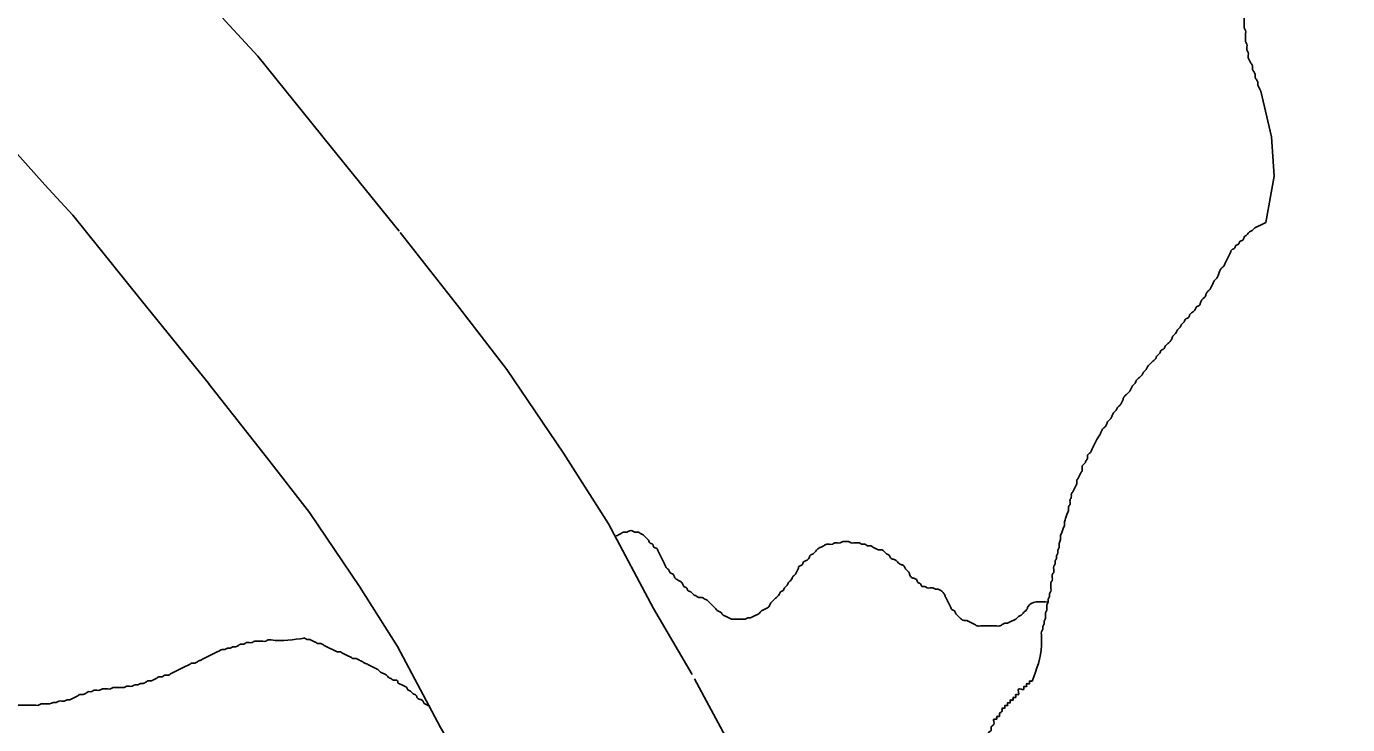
# Model space of a CAD drawing. Extents: x 813775 to 1157140, y 1757555 to 1979907.
# Drawn here: x 1039048 to 1041758, y 1814610 to 1816043 of the extents above; entities that cross this region are included whole.
import ezdxf

# ---------------------------------------------------------------- set-up
doc = ezdxf.new("R2010")
doc.units = 0
doc.layers.add('Level 10', color=7, linetype='Continuous')
doc.layers.add('Level 35', color=7, linetype='Continuous')

msp = doc.modelspace()

# ---------------------------------------------------------------- linework, layer by layer
at = {"layer": 'Level 10'}
for points in [[(1039812.3, 1815622.4), (1039672.9, 1815794.6), (1039522.7, 1815981.8), (1039455.8, 1816054.2), (1039334.4, 1816189.5), (1039194.3, 1816338.3), (1039006.8, 1816520), (1038780.3, 1816703), (1038503.5, 1816908), (1038241.8, 1817107)], [(1037939.1, 1816709.1), (1038203.3, 1816508.1), (1038474.3, 1816307.5), (1038675, 1816145.3), (1038838.1, 1815987.2), (1038966.3, 1815851), (1039086, 1815717.7), (1039143.5, 1815655.4), (1039283.6, 1815480.9), (1039423.6, 1815307.9)], [(1040413.5, 1814713.4), (1040334, 1814848.5), (1040241.7, 1815022), (1040149.7, 1815167.5), (1040033.6, 1815338.9), (1039935, 1815466.5), (1039814.3, 1815619.8)], [(1039421.5, 1815310.4), (1039540.7, 1815159), (1039628.4, 1815045.5), (1039731.4, 1814893.6), (1039809.1, 1814770.6), (1039897.6, 1814604.3), (1039982.5, 1814459.9)], [(1041757.8, 1812525.4), (1041699.3, 1812687.1), (1041637.2, 1812846.9), (1041560.3, 1813006.8), (1041470.2, 1813181.1), (1041371.9, 1813346), (1041321.7, 1813426.4), (1041141.6, 1813671.3), (1041014.7, 1813847.9), (1040910.6, 1813985.9), (1040768.4, 1814169.1), (1040682.6, 1814283.6), (1040609.8, 1814390.2), (1040491.4, 1814568), (1040418.5, 1814704.4)]]:
    msp.add_lwpolyline(points, dxfattribs=at)
at = {"layer": 'Level 35'}
msp.add_lwpolyline([(1041579.8, 1815910), (1041601.6, 1815816.2), (1041607.1, 1815735.3), (1041590.1, 1815640.4)], dxfattribs=at)
for points in [[(1041565.3, 1816145.5), (1041565.3, 1816140), (1041562.5, 1816134.4), (1041559.7, 1816128.8), (1041556.9, 1816123.2), (1041556.9, 1816117.6), (1041554.1, 1816112), (1041554.1, 1816106.5), (1041551.4, 1816100.9), (1041551.4, 1816095.3), (1041548.6, 1816089.7), (1041548.6, 1816084.1), (1041548.6, 1816078.6), (1041545.8, 1816073), (1041545.8, 1816067.4), (1041545.8, 1816061.8), (1041545.8, 1816056.2), (1041545.8, 1816050.7), (1041545.8, 1816045.1), (1041545.8, 1816039.5), (1041548.6, 1816033.9), (1041548.6, 1816028.3), (1041548.6, 1816022.7), (1041548.6, 1816017.2), (1041548.6, 1816011.6), (1041551.4, 1816006), (1041551.4, 1816000.4), (1041551.4, 1815994.8), (1041554.1, 1815989.3), (1041554.1, 1815983.7), (1041554.1, 1815978.1), (1041556.9, 1815972.5), (1041559.7, 1815966.9), (1041562.5, 1815961.4), (1041562.5, 1815955.8), (1041565.3, 1815950.2), (1041568.1, 1815944.6), (1041568.1, 1815939), (1041570.9, 1815933.4), (1041573.7, 1815927.9), (1041573.7, 1815922.3), (1041576.5, 1815916.7), (1041579.3, 1815911.1), (1041579.8, 1815910)], [(1041590.1, 1815640.4), (1041579, 1815634.8), (1041573.4, 1815632.1), (1041567.8, 1815629.3), (1041562.2, 1815623.7), (1041556.7, 1815620.9), (1041551.1, 1815615.3), (1041545.5, 1815609.7), (1041542.7, 1815604.1), (1041537.1, 1815601.4), (1041534.3, 1815595.8), (1041528.8, 1815593), (1041526, 1815587.4), (1041520.4, 1815584.6), (1041517.6, 1815579), (1041514.8, 1815573.4), (1041512, 1815567.9), (1041509.2, 1815562.3), (1041506.5, 1815556.7), (1041503.7, 1815551.1), (1041498.1, 1815545.5), (1041495.3, 1815540), (1041492.5, 1815531.6), (1041489.7, 1815526), (1041484.1, 1815520.4), (1041481.3, 1815514.8), (1041478.6, 1815509.3), (1041475.8, 1815503.7), (1041470.2, 1815498.1), (1041467.4, 1815492.5), (1041464.6, 1815486.9), (1041459, 1815481.4), (1041456.2, 1815475.8), (1041453.5, 1815470.2), (1041447.9, 1815467.4), (1041445.1, 1815461.8), (1041439.5, 1815456.2)], [(1041439.5, 1815456.2), (1041433.9, 1815450.7), (1041431.1, 1815445.1), (1041425.6, 1815442.3), (1041422.8, 1815436.7), (1041417.2, 1815431.1), (1041414.4, 1815425.5), (1041408.8, 1815420), (1041406, 1815414.4), (1041400.5, 1815408.8), (1041397.7, 1815403.2), (1041394.9, 1815397.6), (1041389.3, 1815392.1), (1041383.7, 1815386.5), (1041380.9, 1815380.9), (1041375.3, 1815378.1), (1041372.6, 1815372.5), (1041367, 1815366.9), (1041364.2, 1815361.4), (1041358.6, 1815355.8), (1041353, 1815350.2), (1041347.5, 1815344.6), (1041344.7, 1815339), (1041339.1, 1815333.5), (1041336.3, 1815327.9), (1041330.7, 1815322.3), (1041325.1, 1815316.7), (1041322.3, 1815311.1), (1041316.8, 1815305.5), (1041314, 1815300), (1041311.2, 1815294.4), (1041305.6, 1815288.8), (1041300, 1815283.2), (1041297.2, 1815277.6), (1041294.5, 1815272.1), (1041291.7, 1815266.5), (1041286.1, 1815260.9), (1041283.3, 1815255.3), (1041277.7, 1815249.7), (1041274.9, 1815244.2), (1041272.1, 1815238.6), (1041266.6, 1815233), (1041263.8, 1815227.4), (1041261, 1815221.8), (1041255.4, 1815216.2), (1041252.6, 1815210.7), (1041249.8, 1815205.1), (1041244.2, 1815196.7), (1041241.5, 1815191.1), (1041238.7, 1815185.5), (1041235.9, 1815180), (1041233.1, 1815174.4), (1041230.3, 1815168.8), (1041224.7, 1815163.2), (1041224.7, 1815157.6), (1041221.9, 1815152.1), (1041219.1, 1815146.5), (1041213.6, 1815140.9), (1041213.6, 1815132.5), (1041210.8, 1815126.9), (1041208, 1815121.4), (1041205.2, 1815115.8), (1041202.4, 1815110.2), (1041202.4, 1815104.6), (1041199.6, 1815099), (1041196.8, 1815093.5), (1041194, 1815087.9), (1041191.2, 1815082.3), (1041191.2, 1815076.7), (1041188.5, 1815071.1), (1041188.5, 1815062.8), (1041185.7, 1815057.2), (1041185.7, 1815051.6), (1041182.9, 1815043.2), (1041180.1, 1815034.9), (1041177.3, 1815026.5), (1041177.3, 1815020.9), (1041174.5, 1815012.5), (1041171.7, 1815004.2), (1041168.9, 1814995.8), (1041168.9, 1814990.2), (1041166.1, 1814981.8), (1041166.1, 1814973.5), (1041163.4, 1814967.9), (1041163.4, 1814962.3), (1041160.6, 1814956.7), (1041160.6, 1814951.1), (1041157.8, 1814945.6), (1041157.8, 1814940), (1041155, 1814934.4), (1041155, 1814928.8)], [(1040647.6, 1814946.7), (1040642, 1814944), (1040639.2, 1814938.4), (1040633.6, 1814935.6), (1040630.8, 1814930), (1040628.1, 1814924.4), (1040625.3, 1814918.8), (1040619.7, 1814913.3), (1040616.9, 1814907.7), (1040611.3, 1814902.1), (1040608.5, 1814896.5), (1040603, 1814890.9), (1040600.2, 1814885.3), (1040594.6, 1814882.6), (1040591.8, 1814877), (1040586.2, 1814871.4), (1040580.6, 1814865.8), (1040575.1, 1814860.2), (1040572.3, 1814854.6), (1040566.7, 1814849.1), (1040561.1, 1814846.3), (1040555.5, 1814843.5), (1040550, 1814837.9), (1040544.4, 1814835.1), (1040538.8, 1814832.3), (1040533.2, 1814829.5), (1040527.6, 1814829.5), (1040522.1, 1814826.7), (1040516.5, 1814826.7), (1040510.9, 1814826.7), (1040505.3, 1814826.7), (1040499.7, 1814826.7), (1040494.2, 1814826.7), (1040488.6, 1814829.5), (1040483, 1814832.3), (1040477.4, 1814835.1), (1040471.9, 1814840.7), (1040466.3, 1814843.5), (1040460.7, 1814849.1), (1040455.1, 1814854.6), (1040449.5, 1814860.2), (1040444, 1814865.8), (1040438.4, 1814868.6), (1040432.8, 1814871.4), (1040427.2, 1814871.4), (1040421.6, 1814874.2), (1040416.1, 1814877), (1040410.5, 1814882.6), (1040404.9, 1814885.3), (1040402.1, 1814890.9), (1040396.5, 1814893.7), (1040393.7, 1814899.3), (1040388.2, 1814904.9), (1040382.6, 1814907.7), (1040377, 1814913.3), (1040374.2, 1814918.8), (1040368.6, 1814921.6), (1040365.9, 1814927.2), (1040360.3, 1814932.8), (1040357.5, 1814938.4), (1040354.7, 1814944), (1040351.9, 1814949.5), (1040349.1, 1814955.1), (1040346.3, 1814960.7), (1040343.5, 1814966.3), (1040340.7, 1814971.9), (1040335.2, 1814974.6), (1040332.4, 1814980.2), (1040326.8, 1814983), (1040324, 1814988.6), (1040318.4, 1814994.2), (1040312.9, 1814999.8), (1040307.3, 1815002.6), (1040301.7, 1815005.3), (1040296.1, 1815005.3), (1040290.5, 1815008.1), (1040285, 1815008.1), (1040279.4, 1815005.3), (1040273.8, 1815005.3), (1040268.2, 1815002.6), (1040262.6, 1814999.8), (1040257.9, 1814997.4)], [(1041143.8, 1814861.8), (1041102.3, 1814851.9), (1041099.5, 1814846.3), (1041093.9, 1814840.7), (1041088.3, 1814835.1), (1041082.7, 1814832.3), (1041077.2, 1814826.7), (1041071.6, 1814824), (1041066, 1814821.2), (1041060.4, 1814818.4), (1041054.8, 1814818.4), (1041049.3, 1814815.6), (1041043.7, 1814812.8), (1041038.1, 1814812.8), (1041032.5, 1814812.8), (1041026.9, 1814812.8), (1041021.4, 1814812.8), (1041015.8, 1814812.8), (1041010.2, 1814812.8), (1041004.6, 1814812.8), (1040999.1, 1814812.8), (1040993.5, 1814815.6), (1040987.9, 1814818.4), (1040982.3, 1814821.2), (1040976.7, 1814824), (1040971.2, 1814824), (1040965.6, 1814826.7), (1040960, 1814832.3), (1040954.4, 1814837.9), (1040951.6, 1814843.5), (1040946.1, 1814846.3), (1040943.3, 1814851.9), (1040940.5, 1814857.4), (1040937.7, 1814863), (1040934.9, 1814868.6), (1040932.1, 1814874.2), (1040929.3, 1814879.8), (1040923.7, 1814885.3), (1040918.2, 1814888.1), (1040912.6, 1814888.1), (1040907, 1814890.9), (1040901.4, 1814890.9), (1040895.8, 1814890.9), (1040890.3, 1814893.7), (1040884.7, 1814893.7), (1040881.9, 1814899.3), (1040876.3, 1814902.1), (1040873.5, 1814907.7), (1040867.9, 1814910.5), (1040862.4, 1814913.3), (1040859.6, 1814918.8), (1040856.8, 1814924.4), (1040851.2, 1814930), (1040848.4, 1814935.6), (1040842.8, 1814938.4), (1040837.3, 1814941.2), (1040831.7, 1814946.7), (1040826.1, 1814949.5), (1040820.5, 1814952.3), (1040817.7, 1814957.9), (1040812.2, 1814960.7), (1040806.6, 1814966.3), (1040801, 1814969.1), (1040795.4, 1814969.1), (1040789.8, 1814971.9), (1040784.3, 1814974.6), (1040778.7, 1814977.4), (1040773.1, 1814977.4), (1040767.5, 1814980.2), (1040762, 1814980.2), (1040756.4, 1814983), (1040750.8, 1814983), (1040745.2, 1814983), (1040739.6, 1814983), (1040734.1, 1814985.8), (1040728.5, 1814985.8), (1040722.9, 1814985.8), (1040717.3, 1814983), (1040711.7, 1814983), (1040706.2, 1814983), (1040700.6, 1814980.2), (1040695, 1814980.2), (1040689.4, 1814980.2), (1040683.8, 1814977.4), (1040678.3, 1814974.6), (1040672.7, 1814971.9), (1040667.1, 1814966.3), (1040661.5, 1814960.7), (1040656, 1814957.9), (1040653.2, 1814952.3), (1040647.6, 1814946.7)], [(1041155, 1814928.8), (1041155, 1814923.2), (1041152.2, 1814917.6), (1041152.2, 1814912.1), (1041152.2, 1814906.5), (1041149.4, 1814900.9), (1041149.4, 1814895.3), (1041149.4, 1814889.7), (1041149.4, 1814884.2), (1041146.6, 1814878.6), (1041146.6, 1814873), (1041143.8, 1814867.4), (1041143.8, 1814861.8), (1041141, 1814856.2), (1041141, 1814850.7), (1041141, 1814845.1), (1041138.2, 1814839.5), (1041138.2, 1814833.9), (1041138.2, 1814828.3), (1041135.5, 1814822.8), (1041135.5, 1814817.2), (1041132.7, 1814811.6), (1041132.7, 1814806), (1041129.9, 1814800.4), (1041129.9, 1814794.9), (1041129.9, 1814789.3), (1041129.9, 1814783.7), (1041129.9, 1814778.1), (1041129.9, 1814772.5), (1041110.6, 1814699.7)], [(1039618.3, 1814787.7), (1039549.7, 1814784), (1039544.1, 1814784), (1039538.5, 1814781.3), (1039532.9, 1814781.3), (1039527.3, 1814781.3), (1039521.8, 1814781.3), (1039516.2, 1814781.3), (1039510.6, 1814778.5), (1039505, 1814778.5), (1039499.5, 1814778.5), (1039493.9, 1814775.7), (1039488.3, 1814775.7), (1039482.7, 1814772.9), (1039477.1, 1814770.1), (1039471.6, 1814770.1), (1039466, 1814767.3), (1039460.4, 1814767.3), (1039454.8, 1814764.5), (1039449.2, 1814764.5), (1039443.7, 1814761.7), (1039438.1, 1814758.9), (1039432.5, 1814756.1), (1039426.9, 1814753.4), (1039421.4, 1814750.6), (1039415.8, 1814747.8), (1039410.2, 1814745), (1039404.6, 1814742.2), (1039399, 1814739.4), (1039393.5, 1814736.6), (1039387.9, 1814736.6), (1039382.3, 1814733.8), (1039376.7, 1814731), (1039371.1, 1814728.2), (1039365.6, 1814725.4), (1039360, 1814722.7), (1039354.4, 1814719.9), (1039348.8, 1814717.1), (1039343.2, 1814714.3), (1039337.7, 1814711.5), (1039332.1, 1814711.5), (1039326.5, 1814708.7), (1039320.9, 1814708.7), (1039315.4, 1814705.9), (1039309.8, 1814703.1), (1039304.2, 1814700.3), (1039298.6, 1814700.3), (1039293, 1814697.5), (1039287.5, 1814694.7), (1039281.9, 1814694.7), (1039276.3, 1814692), (1039270.7, 1814692), (1039265.1, 1814689.2), (1039259.6, 1814689.2), (1039254, 1814689.2), (1039248.4, 1814686.4), (1039242.8, 1814686.4), (1039237.2, 1814686.4), (1039231.7, 1814686.4), (1039226.1, 1814686.4), (1039220.5, 1814683.6), (1039214.9, 1814683.6), (1039209.4, 1814683.6), (1039203.8, 1814683.6), (1039198.2, 1814680.8), (1039192.6, 1814680.8), (1039187, 1814680.8), (1039181.5, 1814678), (1039175.9, 1814678), (1039170.3, 1814675.2), (1039164.7, 1814672.4), (1039159.1, 1814672.4), (1039153.6, 1814669.6), (1039148, 1814666.8), (1039142.4, 1814664), (1039136.8, 1814661.3), (1039131.3, 1814661.3), (1039125.7, 1814658.5), (1039120.1, 1814658.5), (1039114.5, 1814658.5), (1039108.9, 1814655.7), (1039103.4, 1814655.7), (1039095, 1814652.9), (1039089.4, 1814652.9), (1039083.8, 1814652.9), (1039078.3, 1814652.9), (1039072.7, 1814650.1), (1039067.1, 1814650.1), (1039061.5, 1814650.1), (1039055.9, 1814650.1), (1039050.4, 1814650.1)], [(1039855.4, 1814662.1), (1039849.8, 1814664.9), (1039847, 1814670.5), (1039841.4, 1814673.3), (1039835.9, 1814678.8), (1039830.3, 1814681.6), (1039827.5, 1814687.2), (1039821.9, 1814690), (1039816.3, 1814692.8), (1039810.8, 1814695.6), (1039808, 1814701.2), (1039802.4, 1814701.2), (1039796.8, 1814704), (1039791.2, 1814706.7), (1039785.7, 1814712.3), (1039780.1, 1814715.1), (1039774.5, 1814717.9), (1039768.9, 1814723.5), (1039763.3, 1814726.3), (1039757.8, 1814729.1), (1039752.2, 1814731.9), (1039746.6, 1814734.7), (1039741, 1814737.4), (1039735.4, 1814740.2), (1039729.9, 1814743), (1039724.3, 1814745.8), (1039718.7, 1814745.8), (1039713.1, 1814748.6), (1039707.5, 1814751.4), (1039702, 1814754.2), (1039696.4, 1814757), (1039690.8, 1814759.8), (1039685.2, 1814759.8), (1039679.7, 1814762.6), (1039674.1, 1814765.3), (1039668.5, 1814768.1), (1039662.9, 1814770.9), (1039657.3, 1814773.7), (1039651.8, 1814776.5), (1039646.2, 1814776.5), (1039640.6, 1814779.3), (1039635, 1814782.1), (1039629.4, 1814784.9), (1039623.9, 1814784.9), (1039618.3, 1814787.7), (1039616.7, 1814788.5)], [(1039050.4, 1814650.1), (1039044.8, 1814650.1), (1039039.2, 1814650.1), (1039033.6, 1814650.1), (1039028, 1814650.1), (1039022.5, 1814647.3), (1039016.9, 1814650.1), (1039011.3, 1814650.1), (1039005.7, 1814650.1), (1039000.1, 1814652.9), (1038994.6, 1814652.9), (1038989, 1814652.9), (1038983.4, 1814652.9), (1038977.8, 1814652.9), (1038972.3, 1814652.9), (1038966.7, 1814652.9), (1038961.1, 1814652.9), (1038955.5, 1814652.9), (1038949.9, 1814650.1), (1038944.4, 1814650.1), (1038938.8, 1814650.1), (1038933.2, 1814647.3), (1038927.6, 1814647.3), (1038922, 1814647.3), (1038916.5, 1814650.1), (1038910.9, 1814652.9), (1038905.3, 1814655.7), (1038899.7, 1814655.7), (1038894.1, 1814658.5), (1038885.8, 1814658.5), (1038877.4, 1814658.5), (1038869, 1814658.5), (1038860.7, 1814655.7), (1038852.3, 1814652.9), (1038846.7, 1814652.9), (1038841.2, 1814652.9), (1038835.6, 1814652.9), (1038830, 1814655.7), (1038824.4, 1814658.5), (1038818.8, 1814661.3), (1038818.8, 1814666.8), (1038813.3, 1814666.8), (1038807.7, 1814669.6), (1038802.1, 1814672.4), (1038796.5, 1814675.2), (1038790.9, 1814678), (1038785.4, 1814680.8), (1038779.8, 1814683.6), (1038774.2, 1814686.4), (1038768.6, 1814689.2), (1038765.8, 1814694.7), (1038760.3, 1814697.5), (1038757.5, 1814703.1), (1038751.9, 1814705.9), (1038746.3, 1814708.7), (1038740.7, 1814711.5), (1038740.7, 1814717.1), (1038735.2, 1814719.9), (1038732.4, 1814725.4), (1038729.6, 1814731), (1038726.8, 1814736.6), (1038724, 1814742.2), (1038721.2, 1814747.8), (1038718.4, 1814753.4), (1038718.4, 1814757.3)], [(1041032.5, 1814610.4), (1041032.5, 1814616), (1041032.5, 1814621.6), (1041038.1, 1814621.6), (1041038.1, 1814627.2), (1041043.7, 1814627.2), (1041043.7, 1814632.8), (1041049.3, 1814638.3), (1041049.3, 1814643.9), (1041054.8, 1814643.9), (1041054.8, 1814649.5), (1041060.4, 1814649.5), (1041060.4, 1814655.1), (1041066, 1814655.1), (1041066, 1814660.7), (1041071.6, 1814660.7), (1041071.6, 1814666.2), (1041077.2, 1814666.2), (1041077.2, 1814671.8), (1041082.7, 1814671.8), (1041082.7, 1814677.4), (1041082.7, 1814683), (1041088.3, 1814683), (1041093.9, 1814683), (1041093.9, 1814688.6), (1041099.5, 1814688.6), (1041099.5, 1814694.2), (1041105.1, 1814694.2), (1041105.1, 1814699.7), (1041110.6, 1814699.7), (1041110.8, 1814701.8)], [(1039874.9, 1814648.1), (1039869.3, 1814650.9), (1039863.8, 1814653.7), (1039861, 1814659.3), (1039855.4, 1814662.1)], [(1041049.3, 1814175.1), (1041049.3, 1814180.7), (1041043.7, 1814180.7), (1041043.7, 1814186.2), (1041043.7, 1814191.8), (1041038.1, 1814191.8), (1041038.1, 1814197.4), (1041032.5, 1814203), (1041032.5, 1814208.6), (1041026.9, 1814214.2), (1041026.9, 1814219.7), (1041026.9, 1814225.3), (1041021.4, 1814225.3), (1041021.4, 1814230.9), (1041021.4, 1814236.5), (1041021.4, 1814242.1), (1041015.8, 1814242.1), (1041015.8, 1814247.6), (1041015.8, 1814253.2), (1041010.2, 1814258.8), (1041010.2, 1814264.4), (1041010.2, 1814270), (1041004.6, 1814270), (1041004.6, 1814275.6), (1041004.6, 1814281.1), (1041004.6, 1814286.7), (1040999.1, 1814286.7), (1040999.1, 1814292.3), (1040999.1, 1814297.9), (1040993.5, 1814303.5), (1040993.5, 1814309), (1040993.5, 1814314.6), (1040987.9, 1814314.6), (1040987.9, 1814320.2), (1040987.9, 1814325.8), (1040987.9, 1814331.4), (1040987.9, 1814336.9), (1040982.3, 1814336.9), (1040982.3, 1814342.5), (1040982.3, 1814348.1), (1040982.3, 1814353.7), (1040982.3, 1814359.3), (1040982.3, 1814364.9), (1040982.3, 1814370.4), (1040976.7, 1814370.4), (1040976.7, 1814376), (1040976.7, 1814381.6), (1040976.7, 1814387.2), (1040976.7, 1814392.8), (1040976.7, 1814398.3), (1040976.7, 1814403.9), (1040976.7, 1814409.5), (1040976.7, 1814415.1), (1040976.7, 1814420.7), (1040976.7, 1814426.2), (1040976.7, 1814431.8), (1040976.7, 1814437.4), (1040982.3, 1814443), (1040982.3, 1814448.6), (1040982.3, 1814454.2), (1040982.3, 1814459.7), (1040982.3, 1814465.3), (1040982.3, 1814470.9), (1040982.3, 1814476.5), (1040982.3, 1814482.1), (1040982.3, 1814487.6), (1040987.9, 1814493.2), (1040987.9, 1814498.8), (1040987.9, 1814504.4), (1040993.5, 1814504.4), (1040993.5, 1814510), (1040993.5, 1814515.5), (1040993.5, 1814521.1), (1040993.5, 1814526.7), (1040999.1, 1814526.7), (1040999.1, 1814532.3), (1040999.1, 1814537.9), (1041004.6, 1814543.5), (1041004.6, 1814549), (1041004.6, 1814554.6), (1041010.2, 1814560.2), (1041010.2, 1814565.8), (1041010.2, 1814571.4), (1041015.8, 1814571.4), (1041015.8, 1814576.9), (1041015.8, 1814582.5), (1041021.4, 1814588.1), (1041021.4, 1814593.7), (1041026.9, 1814599.3), (1041026.9, 1814604.8), (1041032.5, 1814610.4)]]:
    msp.add_spline(points, degree=3, dxfattribs=at)

doc.saveas('drawing.dxf')
